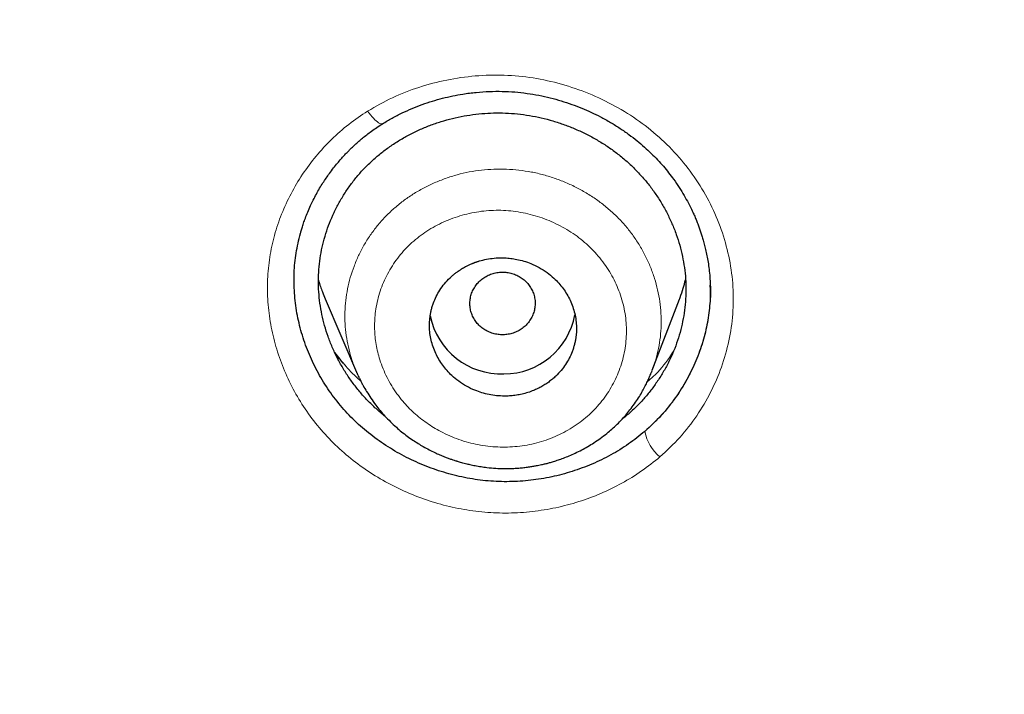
# Model space of a CAD drawing. Header units: millimetres. Extents: x 8 to 473, y 11 to 654.
# Tile 565 of 656: x 227 to 239, y 550 to 558. Entities that reach past the tile are written whole.
import ezdxf

# ---------------------------------------------------------------- set-up
doc = ezdxf.new("R2010")
doc.units = ezdxf.units.MM

msp = doc.modelspace()

# ---------------------------------------------------------------- linework, layer by layer
at = {"color": 8, "linetype": 'Continuous', "lineweight": 0}
msp.add_line((234.971, 555.062), (234.971, 555.128), dxfattribs=at)
at = {"color": 7, "linetype": 'Continuous', "lineweight": 30}
for p, q in [((234.971, 555.038), (234.971, 555.062)), ((230.256, 554.896), (230.641, 553.995)), ((234.263, 554.019), (234.596, 554.889)), ((230.645, 553.988), (230.642, 553.995)), ((234.258, 554.006), (234.254, 553.997))]:
    msp.add_line(p, q, dxfattribs=at)
at = {"color": 8, "linetype": 'Continuous', "lineweight": 0, "flags": 128}
msp.add_lwpolyline([(230.963, 557.045), (230.963, 557.045), (230.956, 557.041), (230.947, 557.04), (230.936, 557.042), (230.924, 557.046), (230.911, 557.054), (230.896, 557.064), (230.881, 557.076), (230.864, 557.091), (230.847, 557.109), (230.83, 557.128), (230.812, 557.149), (230.794, 557.172), (230.776, 557.197)], dxfattribs=at)
at = {"color": 7, "linetype": 'Continuous', "lineweight": 30}
for centre, radius, start, end in [((232.414, 554.863), 0.889, 191.4248, 272.0707), ((232.441, 554.865), 0.891, 270.3058, 349.2093)]:
    msp.add_arc(centre, radius, start, end, dxfattribs=at)
at = {"color": 8, "linetype": 'Continuous', "lineweight": 0}
msp.add_arc((234.689, 553.364), 0.525, 190.3269, 230.8105, dxfattribs=at)
at = {"color": 7, "linetype": 'Continuous', "lineweight": 30}
for points, knots in [([(299.289, 549.534), (299.725, 550.765), (300.594, 553.215), (301.5, 556.983), (302.198, 560.759), (302.704, 564.542), (303.106, 568.714), (303.367, 573.274), (303.476, 578.215), (303.459, 583.733), (303.324, 589.828), (303.176, 596.52), (302.935, 603.229), (302.478, 609.963), (301.819, 615.576), (301.057, 620.061), (300.323, 623.426), (299.375, 626.774), (298.152, 630.076), (296.672, 633.107), (294.939, 635.821), (292.997, 638.184), (290.744, 640.272), (288.268, 642.066), (285.654, 643.602), (282.5, 645.132), (278.784, 646.569), (274.507, 647.844), (270.17, 648.832), (265.789, 649.566), (261.377, 650.041), (256.96, 650.274), (252.566, 650.311), (248.196, 650.232), (243.826, 650.132), (239.437, 649.915), (235.033, 649.506), (230.644, 648.852), (226.297, 647.941), (222.003, 646.778), (217.783, 645.329), (214.128, 643.743), (211.04, 642.086), (208.491, 640.446), (206.09, 638.552), (203.924, 636.375), (202.08, 633.934), (200.46, 631.151), (199.104, 628.063), (198.018, 624.714), (197.207, 621.331), (196.611, 617.938), (196.033, 613.427), (195.604, 607.791), (195.423, 601.044), (195.456, 594.331), (195.581, 587.638), (195.705, 581.094), (195.959, 574.681), (196.435, 568.399), (197.124, 562.982), (197.936, 558.438), (198.781, 554.762), (199.83, 551.101), (200.782, 548.732), (201.26, 547.542)], [0, 0, 0, 0, 0.01422, 0.028301, 0.042283, 0.056188, 0.070046, 0.088148, 0.106186, 0.124159, 0.148558, 0.172923, 0.197399, 0.221993, 0.24671, 0.259145, 0.27167, 0.284302, 0.297067, 0.309991, 0.320883, 0.3319, 0.342924, 0.353811, 0.364567, 0.375221, 0.391058, 0.40678, 0.422432, 0.438055, 0.453668, 0.469227, 0.484683, 0.500001, 0.515318, 0.530774, 0.546334, 0.561944, 0.577571, 0.59322, 0.608942, 0.624779, 0.635434, 0.646191, 0.657076, 0.668103, 0.679114, 0.690014, 0.702933, 0.7157, 0.728331, 0.740856, 0.753291, 0.778008, 0.802602, 0.827078, 0.851444, 0.875842, 0.898728, 0.921719, 0.944802, 0.958463, 0.9722, 0.986034, 1, 1, 1, 1]), ([(297.894, 549.593), (298.25, 550.582), (298.961, 552.56), (299.762, 555.601), (300.413, 558.667), (300.921, 561.756), (301.317, 564.856), (301.675, 568.556), (301.937, 572.857), (302.059, 577.755), (302.055, 582.872), (301.951, 588.207), (301.823, 593.764), (301.652, 599.323), (301.365, 604.885), (300.896, 610.443), (300.299, 615.059), (299.658, 618.733), (299.075, 621.473), (298.362, 624.188), (297.491, 626.865), (296.431, 629.482), (295.254, 631.798), (293.995, 633.805), (292.711, 635.517), (291.264, 637.105), (289.487, 638.708), (287.353, 640.264), (284.871, 641.738), (282.105, 643.096), (279.066, 644.324), (275.767, 645.407), (272.409, 646.299), (269.008, 647.021), (265.289, 647.633), (261.253, 648.077), (256.912, 648.315), (252.571, 648.358), (248.235, 648.283), (243.899, 648.18), (239.563, 647.959), (235.234, 647.548), (231.22, 646.941), (227.53, 646.18), (224.162, 645.319), (220.844, 644.289), (217.591, 643.073), (214.604, 641.725), (211.896, 640.254), (209.477, 638.682), (207.41, 637.039), (205.698, 635.366), (204.319, 633.72), (203.104, 631.958), (201.93, 629.9), (200.848, 627.539), (199.895, 624.882), (199.135, 622.172), (198.534, 619.429), (198.062, 616.668), (197.573, 612.972), (197.164, 608.335), (196.923, 602.763), (196.864, 597.194), (196.92, 591.632), (197.019, 586.074), (197.131, 580.814), (197.327, 575.849), (197.627, 571.182), (198.081, 566.524), (198.644, 562.458), (199.265, 558.985), (199.887, 556.099), (200.639, 553.24), (201.526, 550.41), (202.275, 548.575), (202.65, 547.657)], [0, 0, 0, 0, 0.011709, 0.0234, 0.035079, 0.046745, 0.058401, 0.070053, 0.08835, 0.106637, 0.124908, 0.145647, 0.166375, 0.187119, 0.207887, 0.228673, 0.249479, 0.259892, 0.270315, 0.28075, 0.291198, 0.301658, 0.31213, 0.319994, 0.327864, 0.335737, 0.343609, 0.354092, 0.364563, 0.37502, 0.38755, 0.400066, 0.41258, 0.425091, 0.437599, 0.45323, 0.468841, 0.484431, 0.499999, 0.515569, 0.531166, 0.546782, 0.562408, 0.574915, 0.587424, 0.599934, 0.612454, 0.624987, 0.635443, 0.645912, 0.656393, 0.664263, 0.672136, 0.680006, 0.687871, 0.698343, 0.708803, 0.71925, 0.729685, 0.740108, 0.750521, 0.771326, 0.792113, 0.81288, 0.833624, 0.854353, 0.875091, 0.892532, 0.909986, 0.927451, 0.944927, 0.955919, 0.966921, 0.977933, 0.988958, 1, 1, 1, 1]), ([(230.957, 557.041), (230.996, 557.065), (231.074, 557.112), (231.196, 557.174), (231.319, 557.23), (231.443, 557.278), (231.568, 557.32), (231.693, 557.355), (231.818, 557.384), (231.955, 557.409), (232.105, 557.428), (232.266, 557.439), (232.424, 557.44), (232.578, 557.433), (232.728, 557.416), (232.873, 557.392), (233.013, 557.361), (233.148, 557.324), (233.276, 557.281), (233.399, 557.234), (233.516, 557.183), (233.634, 557.125), (233.752, 557.059), (233.868, 556.987), (233.976, 556.911), (234.076, 556.835), (234.167, 556.757), (234.251, 556.679), (234.328, 556.601), (234.399, 556.521), (234.464, 556.441), (234.529, 556.355), (234.593, 556.263), (234.653, 556.164), (234.707, 556.068), (234.747, 555.986), (234.777, 555.92), (234.8, 555.868), (234.82, 555.817), (234.839, 555.767), (234.856, 555.717), (234.872, 555.666), (234.889, 555.611), (234.906, 555.548), (234.922, 555.479), (234.938, 555.403), (234.952, 555.32), (234.963, 555.231), (234.971, 555.143), (234.973, 555.086), (234.974, 555.061)], [0, 0, 0, 0, 0.025863, 0.051346, 0.076445, 0.101155, 0.125471, 0.149387, 0.172899, 0.196001, 0.226164, 0.255594, 0.284298, 0.312284, 0.339569, 0.366167, 0.392076, 0.417297, 0.44183, 0.465673, 0.488823, 0.51128, 0.537308, 0.562332, 0.586352, 0.609371, 0.631391, 0.652419, 0.672724, 0.692518, 0.711791, 0.730511, 0.75314, 0.774918, 0.795849, 0.815936, 0.827036, 0.837862, 0.848413, 0.858691, 0.868694, 0.878725, 0.889963, 0.902526, 0.916411, 0.931617, 0.948141, 0.965984, 0.985145, 1, 1, 1, 1]), ([(230.991, 553.454), (230.971, 553.47), (230.914, 553.515), (230.825, 553.597), (230.725, 553.701), (230.632, 553.812), (230.547, 553.927), (230.47, 554.048), (230.402, 554.172), (230.341, 554.301), (230.29, 554.432), (230.247, 554.567), (230.214, 554.703), (230.19, 554.84), (230.176, 554.979), (230.172, 555.117), (230.178, 555.255), (230.193, 555.392), (230.218, 555.528), (230.253, 555.662), (230.296, 555.793), (230.348, 555.921), (230.41, 556.045), (230.479, 556.166), (230.557, 556.282), (230.643, 556.393), (230.737, 556.498), (230.839, 556.597), (230.947, 556.689), (231.062, 556.773), (231.182, 556.851), (231.308, 556.92), (231.438, 556.982), (231.572, 557.035), (231.709, 557.08), (231.85, 557.117), (231.992, 557.145), (232.089, 557.157), (232.137, 557.163)], [0, 0, 0, 0, 0.014304, 0.042382, 0.070472, 0.098582, 0.126717, 0.154874, 0.183048, 0.211231, 0.239411, 0.26758, 0.29573, 0.323856, 0.351962, 0.380054, 0.408129, 0.4362, 0.464279, 0.492374, 0.520491, 0.548631, 0.576799, 0.604997, 0.63323, 0.661508, 0.689843, 0.718245, 0.7466, 0.774889, 0.803129, 0.83133, 0.859499, 0.887641, 0.915758, 0.943854, 0.971932, 1, 1, 1, 1]), ([(232.137, 557.163), (232.186, 557.167), (232.283, 557.175), (232.43, 557.175), (232.577, 557.167), (232.723, 557.15), (232.868, 557.123), (233.011, 557.088), (233.152, 557.044), (233.291, 556.991), (233.425, 556.931), (233.555, 556.863), (233.681, 556.787), (233.801, 556.704), (233.914, 556.614), (234.022, 556.517), (234.122, 556.413), (234.215, 556.304), (234.3, 556.189), (234.377, 556.069), (234.446, 555.945), (234.506, 555.817), (234.558, 555.686), (234.601, 555.552), (234.634, 555.416), (234.658, 555.278), (234.673, 555.138), (234.677, 554.999), (234.671, 554.859), (234.655, 554.721), (234.63, 554.584), (234.595, 554.45), (234.552, 554.319), (234.499, 554.19), (234.438, 554.066), (234.368, 553.946), (234.29, 553.83), (234.205, 553.72), (234.112, 553.615), (234.011, 553.517), (233.936, 553.451), (233.893, 553.419), (233.889, 553.416)], [0, 0, 0, 0, 0.025486, 0.050985, 0.076498, 0.102031, 0.127586, 0.15316, 0.178747, 0.204337, 0.22992, 0.255489, 0.281037, 0.30656, 0.332061, 0.357549, 0.383027, 0.408505, 0.433995, 0.459503, 0.485031, 0.510583, 0.536159, 0.561762, 0.587396, 0.613069, 0.638794, 0.66458, 0.690321, 0.716003, 0.741642, 0.767249, 0.79283, 0.81839, 0.843931, 0.869454, 0.894962, 0.92046, 0.945955, 0.971459, 0.99696, 1, 1, 1, 1]), ([(229.948, 555.68), (229.951, 555.693), (229.959, 555.721), (229.973, 555.768), (229.991, 555.824), (230.014, 555.888), (230.042, 555.961), (230.074, 556.035), (230.11, 556.108), (230.147, 556.179), (230.187, 556.249), (230.227, 556.315), (230.267, 556.375), (230.311, 556.437), (230.356, 556.498), (230.404, 556.557), (230.448, 556.608), (230.487, 556.651), (230.52, 556.685), (230.55, 556.716), (230.582, 556.747), (230.622, 556.785), (230.666, 556.825), (230.715, 556.867), (230.767, 556.908), (230.825, 556.952), (230.89, 556.998), (230.937, 557.028), (230.961, 557.044)], [0, 0, 0, 0, 0.024298, 0.0538818, 0.0887952, 0.1290695, 0.1747282, 0.2257887, 0.2697057, 0.3169505, 0.3640711, 0.4084455, 0.4500679, 0.4889341, 0.5374864, 0.5809071, 0.6191968, 0.652358, 0.6804515, 0.7002072, 0.7257396, 0.7570439, 0.794115, 0.8279206, 0.8654114, 0.9065863, 0.9514471, 1, 1, 1, 1]), ([(234.172, 553.27), (234.107, 553.217), (233.976, 553.111), (233.757, 552.978), (233.526, 552.865), (233.283, 552.775), (233.032, 552.708), (232.775, 552.666), (232.514, 552.649), (232.253, 552.658), (231.994, 552.694), (231.739, 552.755), (231.49, 552.84), (231.251, 552.947), (231.024, 553.077), (230.811, 553.227), (230.614, 553.397), (230.438, 553.586), (230.284, 553.791), (230.153, 554.01), (230.046, 554.239), (229.963, 554.477), (229.906, 554.72), (229.875, 554.966), (229.872, 555.213), (229.894, 555.457), (229.933, 555.616), (229.952, 555.695)], [0, 0, 0, 0, 0.040061, 0.080175, 0.120333, 0.160499, 0.200625, 0.240663, 0.280586, 0.320395, 0.360194, 0.400071, 0.440022, 0.480022, 0.520044, 0.56007, 0.600108, 0.6402, 0.680319, 0.720411, 0.760489, 0.800546, 0.840561, 0.880518, 0.920415, 0.960282, 1, 1, 1, 1]), ([(232.451, 553.702), (232.472, 553.702), (232.515, 553.703), (232.582, 553.71), (232.651, 553.722), (232.722, 553.74), (232.788, 553.762), (232.847, 553.788), (232.898, 553.813), (232.948, 553.842), (232.995, 553.875), (233.04, 553.909), (233.092, 553.956), (233.148, 554.016), (233.203, 554.09), (233.247, 554.166), (233.277, 554.233), (233.297, 554.289), (233.31, 554.333), (233.32, 554.377), (233.327, 554.42), (233.332, 554.463), (233.334, 554.504), (233.335, 554.56), (233.33, 554.631), (233.314, 554.716), (233.29, 554.798), (233.258, 554.877), (233.218, 554.952), (233.172, 555.023), (233.119, 555.088), (233.054, 555.154), (232.975, 555.219), (232.88, 555.28), (232.784, 555.326), (232.69, 555.359), (232.62, 555.376), (232.566, 555.386), (232.529, 555.391), (232.492, 555.395), (232.455, 555.397), (232.4, 555.399), (232.325, 555.395), (232.234, 555.382), (232.17, 555.367), (232.135, 555.356), (232.125, 555.353), (232.115, 555.35), (232.105, 555.346), (232.095, 555.343), (232.084, 555.339), (232.077, 555.336), (232.069, 555.333), (232.06, 555.329), (232.044, 555.323), (232.018, 555.311), (231.982, 555.294), (231.936, 555.268), (231.897, 555.243), (231.869, 555.222), (231.853, 555.21), (231.836, 555.197), (231.82, 555.184), (231.803, 555.169), (231.767, 555.136), (231.717, 555.082), (231.66, 555.004), (231.616, 554.925), (231.586, 554.857), (231.567, 554.801), (231.556, 554.757), (231.546, 554.715), (231.54, 554.673), (231.536, 554.633), (231.534, 554.594), (231.533, 554.54), (231.538, 554.471), (231.553, 554.387), (231.577, 554.305), (231.609, 554.226), (231.648, 554.151), (231.695, 554.08), (231.748, 554.014), (231.813, 553.948), (231.891, 553.882), (231.986, 553.822), (232.082, 553.775), (232.176, 553.742), (232.264, 553.72), (232.357, 553.705), (232.42, 553.703), (232.451, 553.702)], [0, 0, 0, 0, 0.011147, 0.022967, 0.035461, 0.048628, 0.062468, 0.072882, 0.083298, 0.093714, 0.104131, 0.114549, 0.124968, 0.142739, 0.159896, 0.176439, 0.19237, 0.2012, 0.20983, 0.218259, 0.226489, 0.234518, 0.242348, 0.249978, 0.266188, 0.282227, 0.298096, 0.313796, 0.329329, 0.344696, 0.359899, 0.374939, 0.394531, 0.414609, 0.435177, 0.450932, 0.466965, 0.473459, 0.479998, 0.486582, 0.493211, 0.499886, 0.515778, 0.53292, 0.549042, 0.550913, 0.552796, 0.554692, 0.556599, 0.558519, 0.560451, 0.562396, 0.56304, 0.564822, 0.567584, 0.572789, 0.579734, 0.589578, 0.601605, 0.605116, 0.608777, 0.612588, 0.616549, 0.620659, 0.624919, 0.643703, 0.661582, 0.678557, 0.694628, 0.703407, 0.711892, 0.720081, 0.727974, 0.735573, 0.742877, 0.749886, 0.765935, 0.781858, 0.797656, 0.813329, 0.828881, 0.844312, 0.859624, 0.874818, 0.894238, 0.914231, 0.934798, 0.950608, 0.966744, 0.983208, 1, 1, 1, 1]), ([(232.421, 555.222), (232.4, 555.221), (232.358, 555.218), (232.297, 555.202), (232.239, 555.178), (232.186, 555.145), (232.139, 555.105), (232.099, 555.058), (232.067, 555.006), (232.044, 554.95), (232.031, 554.89), (232.027, 554.83), (232.033, 554.77), (232.049, 554.711), (232.075, 554.656), (232.108, 554.605), (232.15, 554.56), (232.199, 554.522), (232.253, 554.491), (232.312, 554.469), (232.373, 554.456), (232.436, 554.452), (232.499, 554.459), (232.56, 554.474), (232.618, 554.499), (232.671, 554.531), (232.718, 554.571), (232.758, 554.618), (232.789, 554.671), (232.812, 554.727), (232.826, 554.786), (232.83, 554.846), (232.824, 554.907), (232.808, 554.965), (232.782, 555.02), (232.749, 555.071), (232.707, 555.117), (232.658, 555.155), (232.604, 555.185), (232.545, 555.207), (232.483, 555.221), (232.442, 555.222), (232.421, 555.222)], [0, 0, 0, 0, 0.024996, 0.049996, 0.075004, 0.100004, 0.125, 0.149996, 0.174996, 0.200004, 0.225004, 0.25, 0.274996, 0.299996, 0.325004, 0.350004, 0.375, 0.399996, 0.424996, 0.450004, 0.475004, 0.5, 0.524996, 0.549996, 0.575004, 0.600004, 0.625, 0.649996, 0.674996, 0.700004, 0.725004, 0.75, 0.774996, 0.799996, 0.825004, 0.850004, 0.875, 0.899996, 0.924996, 0.950004, 0.975004, 1, 1, 1, 1]), ([(230.174, 555.124), (230.174, 555.121), (230.188, 555.072), (230.215, 554.996), (230.246, 554.924), (230.257, 554.896)], [0, 0, 0, 0, 0.034346, 0.633784, 1, 1, 1, 1]), ([(234.973, 555.083), (234.973, 555.078), (234.98, 554.996), (234.971, 554.836), (234.943, 554.603), (234.886, 554.367), (234.802, 554.132), (234.69, 553.9), (234.548, 553.676), (234.378, 553.461), (234.241, 553.334), (234.172, 553.27)], [0, 0, 0, 0, 0.008001, 0.119708, 0.235063, 0.35388, 0.476191, 0.601976, 0.731197, 0.863844, 1, 1, 1, 1]), ([(234.595, 554.889), (234.598, 554.897), (234.616, 554.941), (234.642, 555.021), (234.662, 555.094), (234.671, 555.129)], [0, 0, 0, 0, 0.096684, 0.566086, 1, 1, 1, 1]), ([(230.503, 554.078), (230.494, 554.088), (230.463, 554.122), (230.42, 554.175), (230.387, 554.218), (230.374, 554.235)], [0, 0, 0, 0, 0.195694, 0.677265, 1, 1, 1, 1]), ([(230.644, 553.988), (230.646, 553.984), (230.649, 553.975), (230.657, 553.958), (230.669, 553.934), (230.684, 553.903), (230.701, 553.868), (230.727, 553.819), (230.765, 553.754), (230.816, 553.674), (230.871, 553.597), (230.929, 553.523), (230.989, 553.455), (231.055, 553.387), (231.123, 553.323), (231.192, 553.264), (231.259, 553.212), (231.327, 553.164), (231.392, 553.122), (231.46, 553.082), (231.528, 553.045), (231.596, 553.011), (231.658, 552.983), (231.713, 552.96), (231.76, 552.942), (231.799, 552.928), (231.831, 552.917), (231.854, 552.91), (231.871, 552.905), (231.889, 552.899), (231.912, 552.892), (231.942, 552.884), (231.982, 552.874), (232.033, 552.862), (232.096, 552.849), (232.165, 552.837), (232.25, 552.825), (232.345, 552.817), (232.439, 552.813), (232.517, 552.814), (232.581, 552.817), (232.643, 552.821), (232.703, 552.827), (232.76, 552.835), (232.81, 552.843), (232.853, 552.851), (232.889, 552.858), (232.918, 552.865), (232.942, 552.87), (232.97, 552.877), (233.008, 552.887), (233.057, 552.902), (233.115, 552.92), (233.179, 552.943), (233.248, 552.971), (233.323, 553.004), (233.399, 553.042), (233.475, 553.085), (233.551, 553.131), (233.628, 553.185), (233.702, 553.241), (233.77, 553.299), (233.833, 553.357), (233.894, 553.42), (233.951, 553.485), (234.006, 553.553), (234.057, 553.624), (234.104, 553.696), (234.144, 553.763), (234.177, 553.824), (234.204, 553.879), (234.225, 553.927), (234.243, 553.968), (234.253, 553.993), (234.257, 554.004)], [0, 0, 0, 0, 0.003074, 0.006524, 0.012595, 0.01992, 0.028622, 0.038399, 0.057358, 0.078347, 0.101385, 0.120025, 0.139839, 0.160725, 0.182649, 0.200941, 0.219773, 0.237806, 0.254704, 0.270475, 0.288616, 0.305018, 0.319685, 0.332621, 0.343212, 0.352271, 0.3596, 0.364819, 0.367494, 0.371401, 0.376665, 0.383289, 0.391274, 0.403175, 0.417215, 0.432897, 0.448412, 0.47211, 0.494868, 0.509007, 0.522768, 0.536156, 0.549174, 0.561787, 0.573155, 0.582418, 0.590272, 0.596715, 0.601748, 0.60645, 0.615701, 0.626956, 0.640177, 0.655013, 0.671383, 0.689296, 0.708759, 0.727073, 0.746595, 0.767339, 0.78932, 0.807734, 0.826861, 0.846705, 0.866212, 0.884478, 0.905575, 0.924758, 0.942033, 0.957406, 0.970882, 0.982466, 0.992167, 1, 1, 1, 1])]:
    msp.add_open_spline(points, degree=3, knots=knots, dxfattribs=at)
at = {"color": 8, "linetype": 'Continuous', "lineweight": 0}
for points, knots in [([(203.271, 547.625), (202.774, 548.768), (201.785, 551.045), (200.69, 554.587), (199.795, 558.164), (199.096, 561.785), (198.484, 565.817), (197.993, 570.268), (197.638, 575.134), (197.389, 580.617), (197.25, 586.704), (197.111, 593.388), (197.062, 600.073), (197.239, 606.76), (197.676, 612.331), (198.264, 616.776), (198.876, 620.097), (199.698, 623.376), (200.784, 626.583), (202.119, 629.505), (203.686, 632.104), (205.435, 634.365), (207.459, 636.404), (209.719, 638.197), (212.141, 639.773), (215.109, 641.382), (218.646, 642.939), (222.741, 644.358), (226.895, 645.5), (231.558, 646.485), (236.755, 647.223), (242.486, 647.622), (246.322, 647.712), (248.245, 647.758)], [0, 0, 0, 0, 0.027811, 0.055398, 0.082938, 0.110516, 0.138178, 0.174576, 0.211159, 0.247876, 0.297974, 0.34805, 0.398105, 0.448142, 0.498248, 0.523439, 0.548708, 0.573938, 0.599093, 0.624359, 0.645457, 0.666462, 0.68755, 0.708668, 0.729707, 0.750736, 0.78232, 0.813743, 0.844809, 0.875739, 0.916964, 0.958374, 1, 1, 1, 1]), ([(248.267, 646.686), (246.857, 646.654), (244.039, 646.588), (239.817, 646.381), (235.608, 645.987), (231.7, 645.404), (228.092, 644.671), (224.782, 643.831), (221.514, 642.828), (218.314, 641.641), (215.379, 640.321), (212.716, 638.881), (210.34, 637.339), (208.134, 635.587), (206.154, 633.594), (204.455, 631.36), (203.033, 628.946), (201.873, 626.406), (200.941, 623.783), (200.202, 621.106), (199.62, 618.399), (199.172, 615.676), (198.718, 612.014), (198.348, 607.402), (198.15, 601.844), (198.13, 596.285), (198.219, 590.731), (198.332, 585.217), (198.475, 579.739), (198.733, 574.297), (199.17, 568.861), (199.764, 564.157), (200.447, 560.191), (201.144, 556.961), (202.009, 553.77), (203.051, 550.614), (203.969, 548.585), (204.43, 547.566)], [0, 0, 0, 0, 0.030875, 0.061712, 0.092529, 0.123402, 0.148227, 0.17321, 0.198303, 0.223286, 0.248239, 0.269168, 0.290108, 0.310917, 0.33167, 0.352646, 0.373652, 0.39457, 0.415527, 0.436491, 0.457375, 0.478202, 0.499018, 0.541033, 0.583124, 0.625219, 0.667272, 0.709317, 0.75061, 0.791934, 0.833292, 0.874698, 0.899774, 0.92478, 0.949757, 0.974781, 1, 1, 1, 1]), ([(230.776, 557.197), (230.876, 557.254), (231.076, 557.368), (231.403, 557.494), (231.743, 557.584), (232.094, 557.634), (232.45, 557.644), (232.804, 557.61), (233.153, 557.533), (233.489, 557.418), (233.81, 557.264), (234.11, 557.076), (234.384, 556.854), (234.626, 556.601), (234.833, 556.321), (235.001, 556.021), (235.129, 555.705), (235.216, 555.378), (235.259, 555.044), (235.257, 554.709), (235.208, 554.378), (235.117, 554.056), (234.985, 553.748), (234.814, 553.459), (234.607, 553.19), (234.441, 553.035), (234.357, 552.957)], [0, 0, 0, 0, 0.04164, 0.083387, 0.12518, 0.166945, 0.208627, 0.250224, 0.291803, 0.333404, 0.375029, 0.416674, 0.458354, 0.500136, 0.54194, 0.583645, 0.62529, 0.666896, 0.708492, 0.750145, 0.791813, 0.833425, 0.875019, 0.916619, 0.958257, 1, 1, 1, 1]), ([(234.357, 552.957), (234.284, 552.898), (234.137, 552.779), (233.893, 552.631), (233.635, 552.505), (233.364, 552.404), (233.083, 552.33), (232.795, 552.283), (232.503, 552.264), (232.21, 552.274), (231.92, 552.314), (231.634, 552.382), (231.356, 552.477), (231.089, 552.597), (230.834, 552.742), (230.596, 552.911), (230.376, 553.101), (230.179, 553.313), (230.006, 553.543), (229.859, 553.787), (229.74, 554.044), (229.647, 554.309), (229.584, 554.581), (229.549, 554.857), (229.545, 555.133), (229.572, 555.406), (229.63, 555.675), (229.718, 555.936), (229.833, 556.186), (229.974, 556.424), (230.141, 556.647), (230.33, 556.852), (230.541, 557.039), (230.697, 557.144), (230.776, 557.197)], [0, 0, 0, 0, 0.031254, 0.062551, 0.093888, 0.125237, 0.156567, 0.187844, 0.21905, 0.25019, 0.281323, 0.312499, 0.343719, 0.374972, 0.406243, 0.437524, 0.468827, 0.500188, 0.53157, 0.56291, 0.594227, 0.625517, 0.656768, 0.687971, 0.719125, 0.750257, 0.781405, 0.812591, 0.843817, 0.875066, 0.906318, 0.937555, 0.968775, 1, 1, 1, 1]), ([(230.642, 553.995), (230.637, 554.006), (230.611, 554.062), (230.577, 554.165), (230.538, 554.304), (230.512, 554.446), (230.498, 554.589), (230.496, 554.733), (230.506, 554.876), (230.528, 555.018), (230.562, 555.157), (230.607, 555.293), (230.663, 555.425), (230.729, 555.553), (230.806, 555.675), (230.893, 555.791), (230.989, 555.901), (231.095, 556.002), (231.209, 556.095), (231.33, 556.179), (231.459, 556.253), (231.592, 556.318), (231.731, 556.373), (231.874, 556.418), (232.021, 556.452), (232.171, 556.475), (232.323, 556.486), (232.476, 556.487), (232.579, 556.477), (232.63, 556.473)], [0, 0, 0, 0, 0.009483, 0.047509, 0.085487, 0.123441, 0.161396, 0.199389, 0.237458, 0.275531, 0.313594, 0.351656, 0.389718, 0.427777, 0.465833, 0.503887, 0.54195, 0.580046, 0.618202, 0.656312, 0.694363, 0.732379, 0.770384, 0.808405, 0.846468, 0.884611, 0.922877, 0.961326, 1, 1, 1, 1]), ([(232.63, 556.473), (232.681, 556.466), (232.782, 556.452), (232.932, 556.417), (233.078, 556.372), (233.22, 556.316), (233.357, 556.25), (233.488, 556.175), (233.613, 556.091), (233.73, 555.997), (233.84, 555.896), (233.94, 555.786), (234.032, 555.669), (234.113, 555.545), (234.184, 555.416), (234.244, 555.283), (234.293, 555.145), (234.331, 555.004), (234.358, 554.861), (234.372, 554.717), (234.375, 554.573), (234.364, 554.429), (234.342, 554.287), (234.306, 554.147), (234.278, 554.054), (234.258, 554.008), (234.258, 554.006)], [0, 0, 0, 0, 0.0438191, 0.0874558, 0.1309522, 0.17434, 0.2176442, 0.2608876, 0.3040935, 0.3472907, 0.3905165, 0.4338146, 0.4771545, 0.5205337, 0.563956, 0.6074129, 0.6508896, 0.69437, 0.7378417, 0.7813017, 0.8247612, 0.8682389, 0.9116236, 0.9549096, 0.9981314, 1, 1, 1, 1]), ([(232.56, 555.969), (232.52, 555.973), (232.44, 555.981), (232.319, 555.981), (232.199, 555.973), (232.08, 555.955), (231.962, 555.929), (231.847, 555.894), (231.736, 555.851), (231.629, 555.8), (231.526, 555.742), (231.43, 555.677), (231.339, 555.604), (231.255, 555.525), (231.178, 555.439), (231.109, 555.348), (231.047, 555.25), (230.993, 555.149), (230.948, 555.044), (230.912, 554.936), (230.886, 554.826), (230.869, 554.72), (230.861, 554.619), (230.86, 554.524), (230.866, 554.43), (230.879, 554.335), (230.899, 554.241), (230.927, 554.141), (230.964, 554.038), (231.012, 553.931), (231.069, 553.829), (231.134, 553.731), (231.202, 553.643), (231.272, 553.565), (231.343, 553.496), (231.419, 553.432), (231.499, 553.372), (231.583, 553.317), (231.677, 553.264), (231.781, 553.214), (231.894, 553.169), (232.01, 553.133), (232.128, 553.106), (232.248, 553.087), (232.369, 553.077), (232.49, 553.076), (232.61, 553.084), (232.73, 553.101), (232.848, 553.127), (232.963, 553.162), (233.073, 553.205), (233.18, 553.256), (233.282, 553.315), (233.379, 553.381), (233.47, 553.454), (233.553, 553.534), (233.63, 553.62), (233.699, 553.712), (233.76, 553.809), (233.814, 553.91), (233.859, 554.016), (233.895, 554.124), (233.922, 554.234), (233.94, 554.347), (233.948, 554.46), (233.947, 554.574), (233.935, 554.687), (233.915, 554.8), (233.884, 554.912), (233.845, 555.021), (233.797, 555.127), (233.741, 555.229), (233.676, 555.327), (233.603, 555.42), (233.522, 555.507), (233.435, 555.588), (233.342, 555.663), (233.242, 555.73), (233.137, 555.79), (233.027, 555.843), (232.914, 555.888), (232.798, 555.924), (232.68, 555.952), (232.6, 555.963), (232.56, 555.969)], [0, 0, 0, 0, 0.012468, 0.024874, 0.037299, 0.049821, 0.062519, 0.075011, 0.087524, 0.100131, 0.112634, 0.125012, 0.137542, 0.149974, 0.162388, 0.174861, 0.187473, 0.20013, 0.212637, 0.225068, 0.237499, 0.250006, 0.260427, 0.270782, 0.281121, 0.29149, 0.301937, 0.312509, 0.325145, 0.337639, 0.350069, 0.36251, 0.375039, 0.385431, 0.395766, 0.406091, 0.416453, 0.4269, 0.437478, 0.45012, 0.462622, 0.475058, 0.487505, 0.500041, 0.512564, 0.525008, 0.537455, 0.549984, 0.562676, 0.575203, 0.587637, 0.600056, 0.61254, 0.625165, 0.637673, 0.650087, 0.662487, 0.674954, 0.687564, 0.700058, 0.712567, 0.72517, 0.737671, 0.75005, 0.762584, 0.775018, 0.787432, 0.799905, 0.812517, 0.825085, 0.837539, 0.849959, 0.862423, 0.875012, 0.887514, 0.89993, 0.912341, 0.924829, 0.937473, 0.950087, 0.962572, 0.975002, 0.987453, 1, 1, 1, 1]), ([(234.172, 553.27), (234.247, 553.339), (234.395, 553.477), (234.579, 553.716), (234.732, 553.974), (234.851, 554.249), (234.932, 554.537), (234.975, 554.801), (234.972, 554.969), (234.971, 555.038)], [0, 0, 0, 0, 0.149313, 0.298768, 0.44839, 0.598068, 0.747659, 0.897101, 1, 1, 1, 1]), ([(230.692, 553.886), (230.688, 553.89), (230.622, 553.945), (230.512, 554.062), (230.417, 554.182), (230.372, 554.239)], [0, 0, 0, 0, 0.033943, 0.538609, 1, 1, 1, 1]), ([(234.524, 554.255), (234.508, 554.229), (234.437, 554.116), (234.329, 553.988), (234.227, 553.898), (234.202, 553.876)], [0, 0, 0, 0, 0.184792, 0.804732, 1, 1, 1, 1])]:
    msp.add_open_spline(points, degree=3, knots=knots, dxfattribs=at)

doc.saveas('drawing.dxf')
